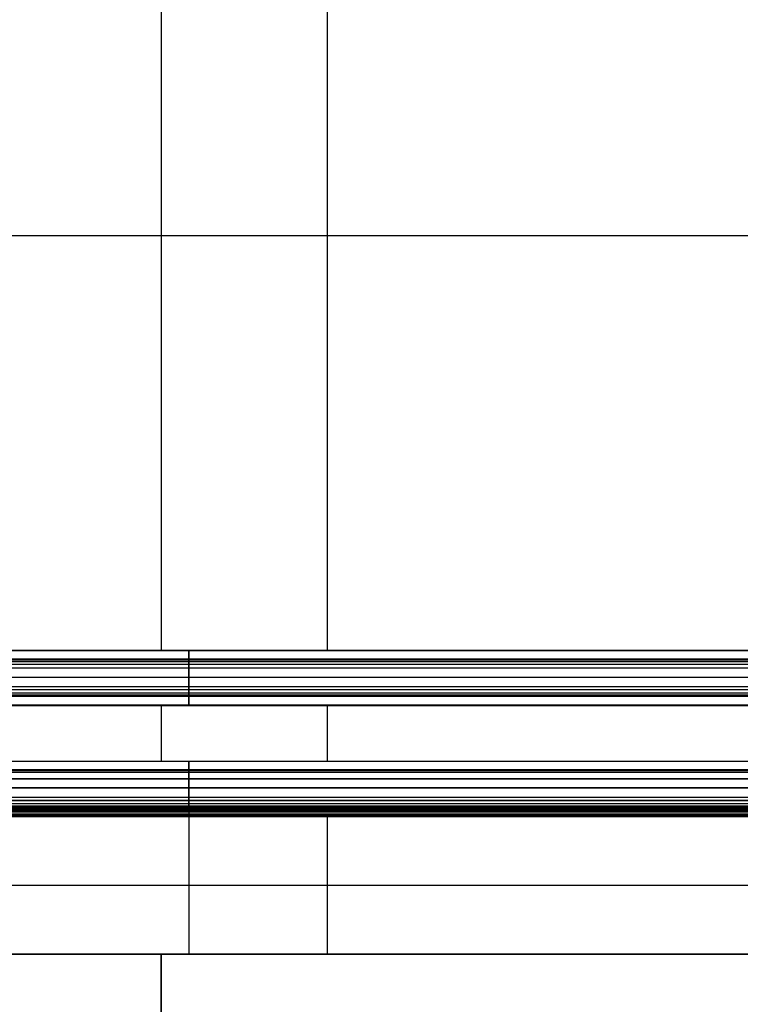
# Model space of a CAD drawing. Header units: millimetres. Extents: x -105 to 152, y -114 to 65.
# Tile 259 of 301: x 27 to 66, y -42 to 12. Entities that reach past the tile are written whole.
import ezdxf

# ---------------------------------------------------------------- set-up
doc = ezdxf.new("R2010")
doc.units = ezdxf.units.MM
doc.layers.add('Layer 01', color=7, linetype='Continuous', true_color=0x000000)

# ---------------------------------------------------------------- blocks, each defined once
blk = doc.blocks.new('Block 02')
at = {"layer": 'Layer 01'}
for p, q in [((98.576, -22.923, -63.996), (-26.924, -22.923, -63.996)), ((-26.924, -22.925, 63.979), (98.576, -22.925, 63.979)), ((35.826, -22.925, 63.962), (35.826, -22.925, 63.996)), ((35.826, -23.402, -63.451), (35.826, -24.401, -63.403)), ((35.826, -24.401, 63.403), (35.826, -23.402, 63.451)), ((-26.924, -23.901, -63.427), (98.576, -23.901, -63.427)), ((-26.924, -23.901, 63.427), (98.576, -23.901, 63.427)), ((98.576, -25.424, 64.353), (-26.924, -25.424, 64.353)), ((-26.924, -28.925, -63.672), (98.576, -28.925, -63.672)), ((98.576, -28.925, 63.662), (-26.924, -28.925, 63.662)), ((35.826, -28.925, -63.691), (35.826, -28.925, -63.653)), ((35.826, -28.925, 63.633), (35.826, -28.925, 63.691)), ((35.826, -29.396, -63.133), (35.826, -30.395, -63.073)), ((-26.924, -29.895, -63.103), (98.576, -29.895, -63.103))]:
    blk.add_line(p, q, dxfattribs=at)
at = {"layer": 'Layer 01', "extrusion": (-1, 3.43217e-14, 0)}
for start, end in [(267.42702, 270), (270, 272.57298), (272.91756, 273.26229)]:
    blk.add_arc((0, 435, -34.326), 500, start, end, dxfattribs=at)
at = {"layer": 'Layer 01', "extrusion": (-1, 3.09204e-29, 0)}
for start, end in [(90, 92.57298), (87.42684, 90), (86.73771, 87.08244), (85.53884, 86.3932)]:
    blk.add_arc((0, -435, -43.326), 500, start, end, dxfattribs=at)
at = {"layer": 'Layer 01', "extrusion": (-1, 3.55271e-14, 0)}
for centre, radius, start, end in [((22.423, -63.996, -35.826), 0.5, 272.573, 0.0611), ((22.425, 63.996, -35.826), 0.5, 0.0151, 87.4268), ((25.424, -63.853, -35.826), 0.5, 182.374, 270), ((25.424, 63.853, -35.826), 0.5, 87.0824, 177.6703), ((25.424, -63.853, -35.826), 0.5, 270, 272.9176), ((28.425, -63.691, -35.826), 0.5, 273.2623, 0), ((28.425, 63.691, -35.826), 0.5, 0, 86.7377), ((29.425, 63.633, -35.826), 0.5, 180, 266.6228), ((31.424, -63.511, -35.826), 0.5, 183.0084, 270), ((31.424, -63.511, -35.826), 0.5, 270, 273.6068), ((38.581, -59.497, -34.326), 4, 274.4611, 360), ((38.581, 59.497, -34.326), 4, 360, 85.5389)]:
    blk.add_arc(centre, radius, start, end, dxfattribs=at)
at = {"layer": 'Layer 01'}
for points, degree in [([(113.576, 0, 65), (43.326, 0, 65), (-26.924, 0, 65)], 2), ([(98.576, 0, -65), (34.326, 0, -65), (-29.924, 0, -65)], 2), ([(-26.924, -22.446, -64.496), (35.826, -22.446, -64.496), (98.576, -22.446, -64.496)], 2), ([(-26.924, -22.448, 64.496), (35.826, -22.448, 64.496), (98.576, -22.448, 64.496)], 2), ([(-26.924, -22.923, -63.962), (35.826, -22.923, -63.962), (98.576, -22.923, -63.962)], 2), ([(98.576, -22.923, -63.979), (35.826, -22.923, -63.979), (-26.924, -22.923, -63.979)], 2), ([(98.576, -22.924, -63.996), (35.826, -22.924, -63.996), (-26.924, -22.924, -63.996)], 2), ([(-26.924, -22.925, 63.996), (35.826, -22.925, 63.996), (98.576, -22.925, 63.996)], 2), ([(-26.924, -22.925, 63.962), (35.826, -22.925, 63.962), (98.576, -22.925, 63.962)], 2), ([(98.576, -22.955, 63.779), (35.826, -22.955, 63.779), (-26.924, -22.955, 63.779)], 2), ([(98.576, -23.06, 63.609), (35.826, -23.06, 63.609), (-26.924, -23.06, 63.609)], 2), ([(98.576, -23.064, -63.606), (35.826, -23.064, -63.606), (-26.924, -23.064, -63.606)], 2), ([(98.576, -23.222, 63.493), (35.826, -23.222, 63.493), (-26.924, -23.222, 63.493)], 2), ([(-26.924, -23.402, -63.451), (35.826, -23.402, -63.451), (98.576, -23.402, -63.451)], 2), ([(-26.924, -23.402, 63.451), (35.826, -23.402, 63.451), (98.576, -23.402, 63.451)], 2), ([(35.826, -22.923, -63.962), (35.826, -22.923, -63.973), (35.826, -22.923, -63.985), (35.826, -22.923, -63.996)], 3), ([(-26.924, -24.401, -63.403), (35.826, -24.401, -63.403), (98.576, -24.401, -63.403)], 2), ([(-26.924, -24.401, 63.403), (35.826, -24.401, 63.403), (98.576, -24.401, 63.403)], 2), ([(98.576, -24.594, -63.432), (35.826, -24.594, -63.432), (-26.924, -24.594, -63.432)], 2), ([(98.576, -24.594, 63.432), (35.826, -24.594, 63.432), (-26.924, -24.594, 63.432)], 2), ([(98.576, -24.761, -63.532), (35.826, -24.761, -63.532), (-26.924, -24.761, -63.532)], 2), ([(98.576, -24.761, 63.532), (35.826, -24.761, 63.532), (-26.924, -24.761, 63.532)], 2), ([(98.576, -24.877, -63.69), (35.826, -24.877, -63.69), (-26.924, -24.877, -63.69)], 2), ([(98.576, -24.877, 63.69), (35.826, -24.877, 63.69), (-26.924, -24.877, 63.69)], 2), ([(-26.924, -24.924, -63.873), (35.826, -24.924, -63.873), (98.576, -24.924, -63.873)], 2), ([(98.576, -24.924, 63.873), (35.826, -24.924, 63.873), (-26.924, -24.924, 63.873)], 2), ([(98.576, -25.424, -64.353), (35.826, -25.424, -64.353), (-26.924, -25.424, -64.353)], 2), ([(98.576, -25.45, 64.352), (35.826, -25.45, 64.352), (-26.924, -25.45, 64.352)], 2), ([(98.576, -25.45, -64.352), (35.826, -25.45, -64.352), (-26.924, -25.45, -64.352)], 2), ([(-26.924, -28.453, -64.19), (35.826, -28.453, -64.19), (98.576, -28.453, -64.19)], 2), ([(-26.924, -28.453, 64.19), (35.826, -28.453, 64.19), (98.576, -28.453, 64.19)], 2), ([(98.576, -28.925, -63.691), (35.826, -28.925, -63.691), (-26.924, -28.925, -63.691)], 2), ([(-26.924, -28.925, -63.653), (35.826, -28.925, -63.653), (98.576, -28.925, -63.653)], 2), ([(-26.924, -28.925, 63.633), (35.826, -28.925, 63.633), (98.576, -28.925, 63.633)], 2), ([(-26.924, -28.925, 63.691), (35.826, -28.925, 63.691), (98.576, -28.925, 63.691)], 2), ([(98.576, -28.977, -63.415), (35.826, -28.977, -63.415), (-26.924, -28.977, -63.415)], 2), ([(98.576, -29.063, -63.291), (35.826, -29.063, -63.291), (-26.924, -29.063, -63.291)], 2), ([(-26.924, -29.396, -63.133), (35.826, -29.396, -63.133), (98.576, -29.396, -63.133)], 2), ([(98.576, -29.396, 63.133), (35.826, -29.396, 63.133), (-26.924, -29.396, 63.133)], 2), ([(98.576, -29.895, 63.104), (35.826, -29.895, 63.104), (-26.924, -29.895, 63.104)], 2), ([(-26.924, -30.395, -63.073), (35.826, -30.395, -63.073), (98.576, -30.395, -63.073)], 2), ([(-26.924, -30.395, 63.073), (35.826, -30.395, 63.073), (98.576, -30.395, 63.073)], 2), ([(98.576, -30.577, 63.096), (35.826, -30.577, 63.096), (-26.924, -30.577, 63.096)], 2), ([(98.576, -30.588, -63.1), (35.826, -30.588, -63.1), (-26.924, -30.588, -63.1)], 2), ([(98.576, -30.753, 63.195), (35.826, -30.753, 63.195), (-26.924, -30.753, 63.195)], 2), ([(98.576, -30.757, -63.199), (35.826, -30.757, -63.199), (-26.924, -30.757, -63.199)], 2), ([(98.576, -30.875, -63.354), (35.826, -30.875, -63.354), (-26.924, -30.875, -63.354)], 2), ([(98.576, -30.876, 63.357), (35.826, -30.876, 63.357), (-26.924, -30.876, 63.357)], 2), ([(-26.924, -30.924, -63.537), (35.826, -30.924, -63.537), (98.576, -30.924, -63.537)], 2), ([(-26.924, -30.924, 63.542), (35.826, -30.924, 63.542), (98.576, -30.924, 63.542)], 2), ([(98.576, -30.931, 63.601), (35.826, -30.931, 63.601), (-26.924, -30.931, 63.601)], 2), ([(98.576, -30.944, 63.653), (35.826, -30.944, 63.653), (-26.924, -30.944, 63.653)], 2), ([(98.576, -30.959, 63.696), (35.826, -30.959, 63.696), (-26.924, -30.959, 63.696)], 2), ([(98.576, -30.974, 63.73), (35.826, -30.974, 63.73), (-26.924, -30.974, 63.73)], 2), ([(98.576, -31.029, 63.819), (35.826, -31.029, 63.819), (-26.924, -31.029, 63.819)], 2), ([(98.576, -31.092, 63.886), (35.826, -31.092, 63.886), (-26.924, -31.092, 63.886)], 2), ([(98.576, -31.176, 63.945), (35.826, -31.176, 63.945), (-26.924, -31.176, 63.945)], 2), ([(98.576, -31.261, 63.984), (35.826, -31.261, 63.984), (-26.924, -31.261, 63.984)], 2), ([(98.576, -31.358, 64.006), (35.826, -31.358, 64.006), (-26.924, -31.358, 64.006)], 2), ([(98.576, -31.424, -64.011), (35.826, -31.424, -64.011), (-26.924, -31.424, -64.011)], 2), ([(98.576, -31.455, 64.01), (35.826, -31.454, 64.01), (-26.924, -31.454, 64.01)], 2), ([(98.576, -31.455, -64.01), (35.826, -31.455, -64.01), (-26.924, -31.455, -64.01)], 2), ([(98.576, -35.174, -63.761), (35.826, -35.174, -63.761), (-26.924, -35.174, -63.761)], 2), ([(98.576, -38.892, -63.485), (35.826, -38.892, -63.485), (-26.924, -38.892, -63.485)], 2), ([(-26.924, -38.892, 63.485), (35.826, -38.892, 63.485), (98.576, -38.892, 63.485)], 2)]:
    blk.add_open_spline(points, degree=degree, dxfattribs=at)
for points, degree, knots in [([(35.826, -23.402, -63.451), (35.826, -23.204, -63.46), (35.826, -23.064, -63.606), (35.826, -22.923, -63.753), (35.826, -22.923, -63.962)], 2, [0, 0, 0, 0.4061059, 0.4061059, 0.8122118, 0.8122118, 0.8122118]), ([(35.826, -22.925, 63.962), (35.826, -22.924, 63.904), (35.826, -22.933, 63.84), (35.826, -22.978, 63.718), (35.826, -23.014, 63.658), (35.826, -23.106, 63.559), (35.826, -23.163, 63.52), (35.826, -23.282, 63.467), (35.826, -23.344, 63.454), (35.826, -23.402, 63.451)], 3, [0, 0, 0, 0, 0.1945875, 0.1945875, 0.3891749, 0.3891749, 0.5837624, 0.5837624, 0.7783499, 0.7783499, 0.7783499, 0.7783499]), ([(35.826, -24.924, -63.873), (35.826, -24.921, -63.783), (35.826, -24.877, -63.69), (35.826, -24.836, -63.6), (35.826, -24.761, -63.532), (35.826, -24.689, -63.467), (35.826, -24.594, -63.432), (35.826, -24.503, -63.398), (35.826, -24.401, -63.403)], 2, [0, 0, 0, 0.1847549, 0.1847549, 0.3868747, 0.3868747, 0.5889945, 0.5889945, 0.7911143, 0.7911143, 0.7911143]), ([(35.826, -24.401, 63.403), (35.826, -24.501, 63.398), (35.826, -24.594, 63.432), (35.826, -24.685, 63.465), (35.826, -24.761, 63.532), (35.826, -24.833, 63.597), (35.826, -24.877, 63.69), (35.826, -24.921, 63.781), (35.826, -24.924, 63.873)], 2, [0, 0, 0, 0.2020288, 0.2020288, 0.4040576, 0.4040576, 0.6060863, 0.6060863, 0.7907428, 0.7907428, 0.7907428]), ([(35.826, -29.396, -63.133), (35.826, -29.201, -63.144), (35.826, -29.063, -63.291), (35.826, -29.012, -63.347), (35.826, -28.977, -63.415), (35.826, -28.925, -63.517), (35.826, -28.925, -63.653)], 2, [0, 0, 0, 0.3998752, 0.3998752, 0.5598253, 0.5598253, 0.7997505, 0.7997505, 0.7997505]), ([(35.826, -30.924, -63.537), (35.826, -30.92, -63.449), (35.826, -30.875, -63.354), (35.826, -30.833, -63.265), (35.826, -30.757, -63.199), (35.826, -30.684, -63.134), (35.826, -30.588, -63.1), (35.826, -30.497, -63.067), (35.826, -30.395, -63.073)], 2, [0, 0, 0, 0.1818779, 0.1818779, 0.3848115, 0.3848115, 0.5877452, 0.5877452, 0.7906788, 0.7906788, 0.7906788]), ([(35.826, -30.395, 63.073), (35.826, -30.455, 63.07), (35.826, -30.515, 63.076), (35.826, -30.639, 63.116), (35.826, -30.7, 63.15), (35.826, -30.805, 63.24), (35.826, -30.847, 63.296), (35.826, -30.905, 63.417), (35.826, -30.92, 63.481), (35.826, -30.924, 63.542)], 3, [0, 0, 0, 0, 0.1974859, 0.1974859, 0.3949718, 0.3949718, 0.5924577, 0.5924577, 0.7899437, 0.7899437, 0.7899437, 0.7899437]), ([(35.826, -30.924, 63.542), (35.826, -30.926, 63.562), (35.826, -30.93, 63.599), (35.826, -30.942, 63.651), (35.826, -30.957, 63.694), (35.826, -30.983, 63.751), (35.826, -31.024, 63.817), (35.826, -31.093, 63.89), (35.826, -31.172, 63.947), (35.826, -31.262, 63.987), (35.826, -31.357, 64.01), (35.826, -31.422, 64.01), (35.826, -31.454, 64.01)], 3, [0, 0, 0, 0, 0.0604331, 0.1139745, 0.1598028, 0.1973763, 0.3019585, 0.3945177, 0.4976479, 0.5916607, 0.6922523, 0.7887861, 0.7887861, 0.7887861, 0.7887861])]:
    blk.add_open_spline(points, degree=degree, knots=knots, dxfattribs=at)
for points, weights in [([(35.826, -30.395, 63.073), (35.826, -29.895, 63.104), (35.826, -29.396, 63.133)], [0.996030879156, 0.996030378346, 0.996030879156]), ([(35.826, -31.455, -64.01), (35.826, -35.175, -63.775), (35.826, -38.892, -63.485)], [0.996046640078, 0.996018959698, 0.996046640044])]:
    blk.add_rational_spline(points, weights, degree=2, dxfattribs=at)

msp = doc.modelspace()

# ---------------------------------------------------------------- block references
at = {"layer": 'Layer 01'}
msp.add_blockref('Block 02', (0, 0), dxfattribs=at)

doc.saveas('drawing.dxf')
